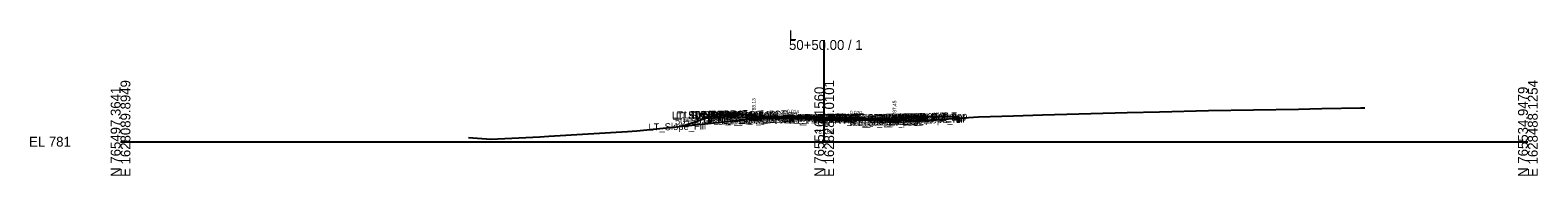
# Model space of a CAD drawing. Extents: x -26 to 4403, y -510 to 9556.
# Drawn here: x 3974.3 to 4402.8, y 490.3 to 531.7 of the extents above; entities that cross this region are included whole.
import ezdxf

# ---------------------------------------------------------------- set-up
doc = ezdxf.new("R2010")
doc.units = 0
for name, color, linetype in [('Default', 7, 'Continuous'), ('Exist CMT Pavement', 7, 'Continuous'), ('Exist Cross Section Cell', 7, 'Continuous'), ('Exist XS Center Line Elevation Label', 7, 'Continuous'), ('Exist XS Ground Line', 7, 'Continuous'), ('Prop CMT Conc Surface', 7, 'Continuous'), ('Prop CMT Concrete Structures', 7, 'Continuous'), ('Prop CMT Pvmt Course 1', 7, 'Continuous'), ('Prop CMT Pvmt Course 1 CG', 7, 'Continuous'), ('Prop CMT Pvmt Course 1 Wedge', 7, 'Continuous'), ('Prop CMT Pvmt Course 2', 7, 'Continuous'), ('Prop CMT Pvmt Course 2 Wedge', 7, 'Continuous'), ('Prop CMT Pvmt Course 3', 7, 'Continuous'), ('Prop CMT Pvmt Surface', 7, 'Continuous'), ('Prop CMT Pvmt Wedge Surface 1', 7, 'Continuous'), ('Prop CMT Pvmt Wedge Surface 2', 7, 'Continuous'), ('Prop CMT Pvmt Wedge Surface 3', 7, 'Continuous'), ('Prop CMT Slope Grass', 7, 'Continuous'), ('Prop CMT Subgrade Earthwork', 7, 'Continuous'), ('Prop XS Finish Grade CurbGutter', 7, 'Continuous'), ('Prop XS Hydro Elevations', 7, 'Continuous'), ('Prop XS SE Text', 7, 'Continuous'), ('Prop XS Side Slope Text', 7, 'Continuous'), ('Scratch_Level_0', 7, 'Continuous')]:
    doc.layers.add(name, color=color, linetype=linetype)

msp = doc.modelspace()

# ---------------------------------------------------------------- linework, layer by layer
at = {"layer": 'Exist CMT Pavement'}
for points in [[(4200, 506.83), (4195.01, 506.84), (4185.4, 506.68), (4182.43, 506.64), (4182, 506.63)], [(4200, 506.83), (4204.21, 506.82), (4207.11, 506.81), (4210.06, 506.66), (4217.99, 506.32)]]:
    msp.add_lwpolyline(points, dxfattribs=at)
at = {"layer": 'Exist Cross Section Cell'}
for p, q in [((4200, 500), (4200, 528.86)), ((4000, 500), (4200, 500)), ((4200, 500), (4400, 500))]:
    msp.add_line(p, q, dxfattribs=at)
at = {"layer": 'Exist XS Ground Line'}
msp.add_lwpolyline([(4098.94, 501.17), (4105.26, 500.71), (4119.2, 501.4), (4121.69, 501.57), (4144.07, 502.87), (4146.71, 503.1), (4159.79, 504.36), (4173.26, 505.83), (4178.43, 506.39), (4179.98, 506.59), (4180.74, 506.6), (4182.43, 506.64), (4185.4, 506.68), (4195.01, 506.84), (4200, 506.83), (4204.21, 506.82), (4207.11, 506.81), (4210.06, 506.66), (4219.27, 506.26), (4225.47, 505.8), (4243.85, 507.01), (4253.84, 507.35), (4262.08, 507.61), (4286.07, 508.24), (4295.26, 508.47), (4309.2, 508.84), (4334.81, 509.25), (4337.99, 509.32), (4341.43, 509.38), (4352.48, 509.62), (4353.65, 509.61)], dxfattribs=at)
at = {"layer": 'Prop CMT Conc Surface'}
for points in [[(4175.49, 507.72), (4170.49, 507.82)], [(4180, 507.13), (4180, 507.63), (4179.5, 507.63)], [(4182, 507.18), (4180, 507.13)], [(4218, 506.57), (4220, 506.45)], [(4220, 506.45), (4220, 506.95), (4220.5, 506.95)], [(4224.51, 507.04), (4229.51, 507.14)]]:
    msp.add_lwpolyline(points, dxfattribs=at)
at = {"layer": 'Prop CMT Concrete Structures'}
for points in [[(4170.49, 507.49), (4170.49, 507.82)], [(4170.49, 507.82), (4175.49, 507.72)], [(4175.49, 507.39), (4170.49, 507.49)], [(4175.49, 507.72), (4175.49, 507.39)], [(4182, 507.18), (4180, 507.13), (4180, 507.63), (4179.5, 507.63)], [(4179.5, 507.63), (4179.5, 506.63), (4182, 506.6)], [(4182, 506.6), (4182, 507.18)], [(4218, 506.57), (4220, 506.45), (4220, 506.95), (4220.5, 506.95)], [(4220.5, 506.95), (4220.5, 505.94), (4218, 505.99)], [(4218, 505.99), (4218, 506.57)], [(4229.51, 507.14), (4224.51, 507.04)], [(4224.51, 507.04), (4224.51, 506.71)], [(4224.51, 506.71), (4229.51, 506.81)], [(4229.51, 506.81), (4229.51, 507.14)]]:
    msp.add_lwpolyline(points, dxfattribs=at)
at = {"layer": 'Prop CMT Pvmt Course 1'}
for points in [[(4200, 506.93), (4182, 507.18)], [(4182, 507.18), (4182, 506.93), (4182, 506.93), (4182, 507.06)], [(4182, 507.06), (4200, 506.81)], [(4200, 506.93), (4218, 506.57)], [(4200, 506.68), (4200, 506.93)], [(4200, 506.68), (4200, 506.93)], [(4218, 506.45), (4200, 506.81)], [(4200, 506.81), (4200, 506.68), (4200, 506.68)], [(4200, 506.81), (4200, 506.68), (4200, 506.68)], [(4218, 506.57), (4218, 506.32), (4218, 506.32), (4218, 506.45)]]:
    msp.add_lwpolyline(points, dxfattribs=at)
at = {"layer": 'Prop CMT Pvmt Course 1 CG'}
for points in [[(4182, 506.6), (4179, 506.64), (4178.67, 506.31)], [(4178.67, 506.31), (4182, 506.27)], [(4182, 506.27), (4182, 506.6)], [(4218, 505.99), (4221, 505.93), (4221.34, 505.59)], [(4218, 505.66), (4218, 505.99)], [(4221.34, 505.59), (4218, 505.66)]]:
    msp.add_lwpolyline(points, dxfattribs=at)
at = {"layer": 'Prop CMT Pvmt Course 1 Wedge'}
for points in [[(4182, 507.06), (4182.43, 507.05), (4185.4, 507.01), (4195.01, 506.88), (4198.35, 506.83)], [(4182, 506.93), (4182, 507.06)], [(4198.35, 506.83), (4195.01, 506.84), (4192.25, 506.79), (4185.4, 506.88), (4182.43, 506.93), (4182, 506.93)], [(4218, 506.32), (4217.71, 506.33), (4212.29, 506.56)], [(4212.29, 506.56), (4218, 506.45)], [(4218, 506.45), (4218, 506.32)]]:
    msp.add_lwpolyline(points, dxfattribs=at)
at = {"layer": 'Prop CMT Pvmt Course 2'}
for points in [[(4182, 506.6), (4182, 506.6), (4182, 506.93), (4182, 506.93)], [(4182, 506.93), (4182, 506.6)], [(4218, 505.99), (4218, 505.99), (4218, 506.32), (4218, 506.32)], [(4218, 506.32), (4218, 505.99)]]:
    msp.add_lwpolyline(points, dxfattribs=at)
at = {"layer": 'Prop CMT Pvmt Course 2 Wedge'}
for points in [[(4182, 506.93), (4182.43, 506.93), (4185.4, 506.88), (4192.25, 506.79)], [(4182, 506.63), (4182, 506.93)], [(4192.25, 506.79), (4185.4, 506.68), (4182.43, 506.64), (4182, 506.63)], [(4218, 506.32), (4217.71, 506.33)], [(4217.71, 506.33), (4218, 506.32)], [(4218, 506.32), (4218, 506.32)]]:
    msp.add_lwpolyline(points, dxfattribs=at)
at = {"layer": 'Prop CMT Pvmt Course 3'}
for points in [[(4182, 506.6), (4182, 506.6), (4182, 506.27), (4182, 506.27)], [(4182, 506.27), (4182, 506.6)], [(4218, 505.99), (4218, 505.99), (4218, 505.66), (4218, 505.66)], [(4218, 505.66), (4218, 505.99)]]:
    msp.add_lwpolyline(points, dxfattribs=at)
at = {"layer": 'Prop CMT Pvmt Surface'}
for points in [[(4200, 506.93), (4182, 507.18)], [(4200, 506.93), (4218, 506.57)]]:
    msp.add_lwpolyline(points, dxfattribs=at)
at = {"layer": 'Prop CMT Pvmt Wedge Surface 1'}
for points in [[(4182, 506.93), (4182, 507.18)], [(4200, 506.81), (4182, 507.06)], [(4182, 507.06), (4182, 506.93), (4182, 506.93)], [(4200, 506.81), (4218, 506.45)], [(4218, 506.32), (4218, 506.57)], [(4218, 506.45), (4218, 506.32), (4218, 506.32)]]:
    msp.add_lwpolyline(points, dxfattribs=at)
at = {"layer": 'Prop CMT Pvmt Wedge Surface 2'}
for points in [[(4182, 506.93), (4182, 507.18)], [(4200, 506.68), (4182, 506.93)], [(4200, 506.68), (4218, 506.32)], [(4218, 506.32), (4218, 506.57)]]:
    msp.add_lwpolyline(points, dxfattribs=at)
at = {"layer": 'Prop CMT Pvmt Wedge Surface 3'}
for points in [[(4182, 506.6), (4182, 507.18)], [(4200, 506.35), (4182, 506.6)], [(4200, 506.35), (4218, 505.99)], [(4218, 505.99), (4218, 506.57)]]:
    msp.add_lwpolyline(points, dxfattribs=at)
at = {"layer": 'Prop CMT Slope Grass'}
for p, q in [((4220.5, 506.95), (4230.01, 507.14)), ((4230.01, 507.14), (4237.84, 507.16))]:
    msp.add_line(p, q, dxfattribs=at)
for points in [[(4179.5, 507.63), (4169.99, 507.82), (4159.53, 504.33)], [(4237.84, 507.16), (4237.84, 505.66), (4238.5, 505.66), (4238.5, 506.66)]]:
    msp.add_lwpolyline(points, dxfattribs=at)
at = {"layer": 'Prop CMT Subgrade Earthwork'}
for points in [[(4182, 506.27), (4178.67, 506.31), (4177.31, 507.67)], [(4182, 506.27), (4182.02, 506.63)], [(4182, 506.27), (4182, 506.27)], [(4218, 505.66), (4217.99, 506.32)], [(4218, 505.66), (4221.34, 505.59), (4222.75, 507)], [(4218, 505.66), (4218, 505.66)]]:
    msp.add_lwpolyline(points, dxfattribs=at)
at = {"layer": 'Prop XS Finish Grade CurbGutter'}
for p, q in [((4237.84, 507.16), (4238.03, 507.16)), ((4237.84, 507.16), (4238.5, 507.16)), ((4237.84, 507.16), (4237.84, 506.16)), ((4237.84, 506.16), (4237.84, 505.66)), ((4237.84, 506.16), (4238.5, 506.16)), ((4238.5, 506.74), (4238.15, 507.1)), ((4238.5, 506.74), (4238.5, 506.16)), ((4238.5, 506.66), (4238.5, 506.66)), ((4238.5, 506.16), (4238.5, 505.66)), ((4237.84, 505.66), (4238.5, 505.66))]:
    msp.add_line(p, q, dxfattribs=at)
msp.add_arc((4238.03, 506.99), 0.166, 43.9997, 90, dxfattribs=at)

# ---------------------------------------------------------------- texts
at = {"layer": 'Default'}
msp.add_text('-', height=0.0001, dxfattribs=at).set_placement((4000, 500))
at = {"layer": 'Exist Cross Section Cell'}
for s, p in [('L', (4190, 528.86)), ('50+50.00 / 1', (4190, 526.06)), ('EL 781', (3974, 498.6))]:
    msp.add_text(s, height=2.8, dxfattribs=at).set_placement(p)
for s, p in [('N 765497.3641', (4000, 490)), ('E 1628089.8949', (4002.8, 490)), ('N 765516.1560', (4200, 490)), ('E 1628289.0101', (4202.8, 490)), ('N 765534.9479', (4400, 490)), ('E 1628488.1254', (4402.8, 490))]:
    msp.add_text(s, height=2.8, rotation=90, dxfattribs=at).set_placement(p)
at = {"layer": 'Exist XS Center Line Elevation Label'}
msp.add_text('787.83', height=1.2, dxfattribs=at).set_placement((4197.46, 502.23))
at = {"layer": 'Prop XS Hydro Elevations'}
for s, p in [('788.13', (4180.5, 508.13)), ('787.45', (4220.5, 507.45))]:
    msp.add_text(s, height=1, rotation=90, dxfattribs=at).set_placement(p)
at = {"layer": 'Prop XS SE Text'}
for s, rotation, p in [('0.014', 359.2074, (4189.39, 508.08)), ('0.020', 358.8543, (4207.27, 507.79))]:
    msp.add_text(s, height=1, rotation=rotation, dxfattribs=at).set_placement(p)
at = {"layer": 'Prop XS Side Slope Text'}
for s, rotation, p in [('3:1', 18.4362, (4163.77, 506.54)), ('VAR.', 0.0857, (4232.26, 507.3))]:
    msp.add_text(s, height=1, rotation=rotation, dxfattribs=at).set_placement(p)
at = {"layer": 'Scratch_Level_0'}
for s, p in [('LT_SDWK_Out_Top', (4156.75, 506.54)), ('LT_SDWK_Out_Bot', (4156.78, 506.21)), ('50+50.00', (4157.6, 504.82)), ('LT_Sub_Trench_Out_DLT', (4157.9, 506.28)), ('LT_CSLP_Pnt', (4160.19, 506.62)), ('50+50.00', (4163.42, 506.68)), ('LT_SDWK_In_Top', (4163.38, 506.48)), ('LT_SDWK_In_Bot', (4163.41, 506.14)), ('LT_CG1_Shelf_Out', (4165.57, 505.37)), ('50+50.00', (4165.7, 506.64)), ('LT_PV_Sub_Tie_Out', (4166.98, 505.33)), ('LT_CG_Top_Face', (4167.28, 506.38)), ('LT_CG_Top_BOC', (4167.81, 506.4)), ('LT_CG_Bot_BOC', (4167.84, 505.4)), ('LT_CG_Top_Gut', (4168.26, 505.89)), ('LT_Sub_OEOP', (4168.8, 505.11)), ('LT_PV_OEEOP_EG', (4169.57, 505.38)), ('50+50.00', (4170.68, 506.53)), ('LT_Sub_OEEOP', (4171.24, 505.05)), ('LT_PV2_OEEOP', (4171.33, 505.72)), ('LT_PV3_OEEOP', (4171.33, 505.39)), ('LT_PV1_OEEOP', (4171.9, 505.85)), ('LT_CG_Bot_IE', (4171.94, 505.4)), ('LT_Sub_OEOT', (4172.1, 505.07)), ('LT_PV2_OEOT', (4172.2, 505.74)), ('LT_PV3_OEOT', (4172.2, 505.4)), ('LT_PV1_OEOT', (4172.76, 506)), ('RT_PV_IEEOP_EG', (4188.16, 505.59)), ('LT_PV_IEEOP_EG', (4188.21, 505.59)), ('RT_PV2_IEEOP', (4189.93, 505.48)), ('RT_PV3_IEEOP', (4189.93, 505.15)), ('LT_PV2_IEEOP', (4189.97, 505.48)), ('LT_PV3_IEEOP', (4189.97, 505.15)), ('RT_PV1_IEEOP', (4190.49, 505.62)), ('LT_PV1_IEEOP', (4190.54, 505.62)), ('50+50.00', (4193.47, 505.79)), ('PV2_PGL', (4193.93, 505.56)), ('PV1_PGL', (4194.49, 505.82)), ('RT_PV_Sub_Tie_Out', (4202.91, 505.02)), ('RT_Sub_Trench_Out_DLT', (4203.29, 505.61)), ('RT_PV_OEEOP_EG', (4205.52, 505.07)), ('RT_Sub_OEEOP', (4207.19, 504.44)), ('RT_CG_Top_Face', (4207.24, 505.7)), ('RT_PV2_OEEOP', (4207.28, 505.11)), ('RT_PV3_OEEOP', (4207.28, 504.78)), ('RT_CG1_Shelf_Out', (4207.53, 504.66)), ('RT_PV1_OEEOP', (4207.85, 505.24)), ('RT_CG_Bot_IE', (4207.89, 504.79)), ('RT_Sub_OEOT', (4208.05, 504.46)), ('RT_PV2_OEOT', (4208.15, 505.13)), ('RT_PV3_OEOT', (4208.15, 504.79)), ('RT_CG_Top_Gut', (4208.21, 505.22)), ('RT_PV1_OEOT', (4208.72, 505.39)), ('RT_CG_Top_BOC', (4208.76, 505.72)), ('RT_CG_Bot_BOC', (4208.79, 504.71)), ('RT_Sub_OEOP', (4211.43, 504.39)), ('RT_SDWK_In_Top', (4212.34, 505.8)), ('RT_SDWK_In_Bot', (4212.37, 505.47)), ('RT_SDWK_Out_Top', (4215.72, 505.87)), ('RT_SDWK_Out_Bot', (4215.75, 505.53)), ('50+50.00', (4216.77, 505.88)), ('RT_CSLP_Pnt', (4220.16, 505.95)), ('50+50.00', (4220.74, 505.97)), ('50+50.00', (4222.95, 506.01)), ('RT_Slope_Fill', (4223.12, 505.08)), ('LT_Slope_Fill', (4150.07, 503.14))]:
    msp.add_text(s, height=2, rotation=1.1458, dxfattribs=at).set_placement(p)

doc.saveas('drawing.dxf')
